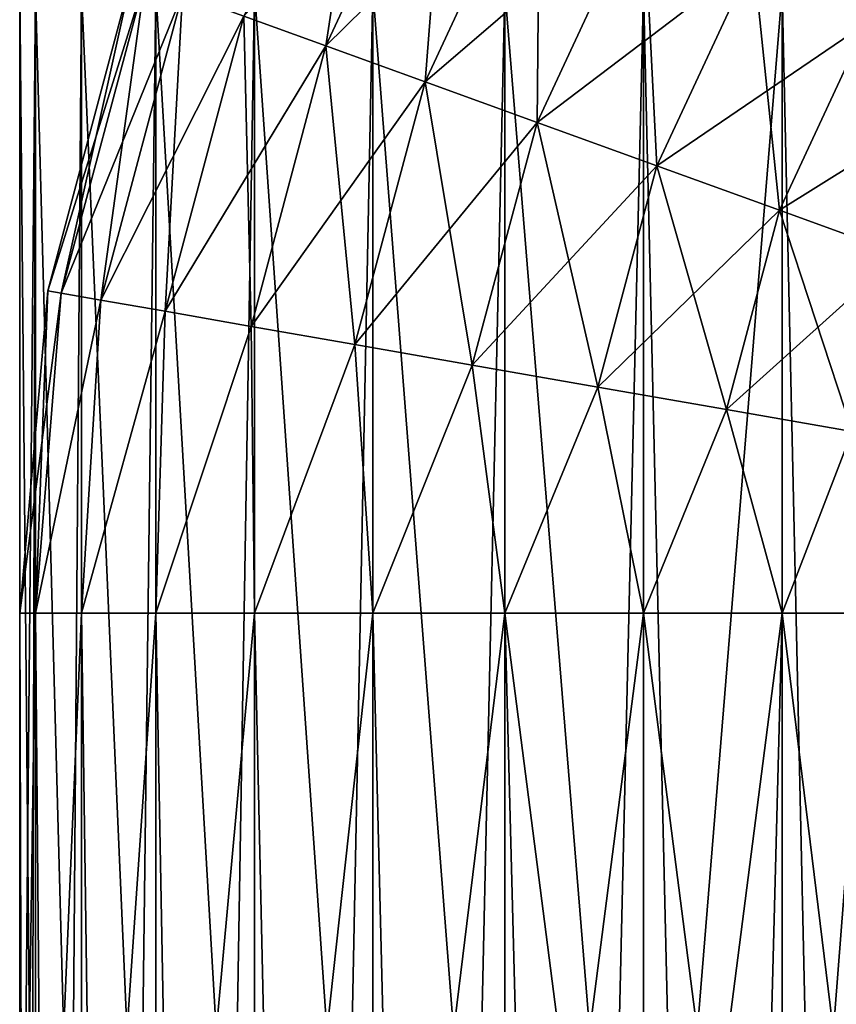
# Model space of a CAD drawing. Header units: inches. Extents: x -4.64 to 4.64, y -1.42 to 0.49.
# Tile 354 of 608: x 1.873 to 1.9502, y -0.778 to -0.6848. Entities that reach past the tile are written whole.
import ezdxf

# ---------------------------------------------------------------- set-up
doc = ezdxf.new("R2010")
doc.units = ezdxf.units.IN
doc.header["$LTSCALE"] = 65.185185
doc.header["$MEASUREMENT"] = 0
for name, color, linetype in [('675', 7, 'CONTINUOUS'), ('676', 7, 'CONTINUOUS'), ('683', 7, 'CONTINUOUS'), ('684', 7, 'CONTINUOUS'), ('726', 7, 'CONTINUOUS'), ('727', 7, 'CONTINUOUS')]:
    doc.layers.add(name, color=color, linetype=linetype)

msp = doc.modelspace()

# ---------------------------------------------------------------- linework, layer by layer
at = {"layer": '675', "color": 7, "linetype": 'CONTINUOUS', "true_color": 0xa2afbf}
for points in [[(1.873, -0.843, 8.41521), (1.874479, -0.843, 8.428339), (1.873, -0.682, 8.41521), (1.873, -0.843, 8.41521)], [(1.873, -0.682, 8.41521), (1.874479, -0.843, 8.428339), (1.874479, -0.682, 8.428339), (1.873, -0.682, 8.41521)], [(1.874479, -0.843, 8.428339), (1.878843, -0.843, 8.440809), (1.874479, -0.682, 8.428339), (1.874479, -0.843, 8.428339)], [(1.874479, -0.682, 8.428339), (1.878843, -0.843, 8.440809), (1.878843, -0.682, 8.440809), (1.874479, -0.682, 8.428339)], [(1.878843, -0.843, 8.440809), (1.885872, -0.843, 8.451996), (1.878843, -0.682, 8.440809), (1.878843, -0.843, 8.440809)], [(1.878843, -0.682, 8.440809), (1.885872, -0.843, 8.451996), (1.885872, -0.682, 8.451996), (1.878843, -0.682, 8.440809)], [(1.885872, -0.843, 8.451996), (1.895214, -0.843, 8.461338), (1.885872, -0.682, 8.451996), (1.885872, -0.843, 8.451996)], [(1.885872, -0.682, 8.451996), (1.895214, -0.843, 8.461338), (1.895214, -0.682, 8.461338), (1.885872, -0.682, 8.451996)], [(1.895214, -0.843, 8.461338), (1.906401, -0.843, 8.468367), (1.895214, -0.682, 8.461338), (1.895214, -0.843, 8.461338)], [(1.895214, -0.682, 8.461338), (1.906401, -0.843, 8.468367), (1.906401, -0.682, 8.468367), (1.895214, -0.682, 8.461338)], [(1.906401, -0.843, 8.468367), (1.918871, -0.843, 8.472731), (1.906401, -0.682, 8.468367), (1.906401, -0.843, 8.468367)], [(1.906401, -0.682, 8.468367), (1.918871, -0.843, 8.472731), (1.918871, -0.682, 8.472731), (1.906401, -0.682, 8.468367)], [(1.918871, -0.843, 8.472731), (1.932, -0.843, 8.47421), (1.918871, -0.682, 8.472731), (1.918871, -0.843, 8.472731)], [(1.918871, -0.682, 8.472731), (1.932, -0.843, 8.47421), (1.932, -0.682, 8.47421), (1.918871, -0.682, 8.472731)], [(1.932, -0.682, 8.47421), (1.932, -0.843, 8.47421), (1.945129, -1.243, 8.472731), (1.932, -0.682, 8.47421)], [(1.945129, -0.682, 8.472731), (1.932, -0.682, 8.47421), (1.945129, -1.243, 8.472731), (1.945129, -0.682, 8.472731)], [(1.957599, -0.682, 8.468367), (1.945129, -0.682, 8.472731), (1.957599, -1.243, 8.468367), (1.957599, -0.682, 8.468367)], [(1.957599, -1.243, 8.468367), (1.945129, -0.682, 8.472731), (1.945129, -1.243, 8.472731), (1.957599, -1.243, 8.468367)]]:
    msp.add_3dface(points, dxfattribs=at)
at = {"layer": '676', "color": 7, "linetype": 'CONTINUOUS', "true_color": 0xa2afbf}
for points in [[(1.873, -0.843, 8.41521), (1.873, -0.682, 8.41521), (1.874479, -0.682, 8.402081), (1.873, -0.843, 8.41521)], [(1.873, -0.843, 8.41521), (1.874479, -0.682, 8.402081), (1.873, -1.243, 8.41521), (1.873, -0.843, 8.41521)], [(1.873, -1.243, 8.41521), (1.874479, -0.682, 8.402081), (1.874479, -1.243, 8.402081), (1.873, -1.243, 8.41521)], [(1.874479, -0.682, 8.402081), (1.878843, -0.682, 8.389611), (1.874479, -1.243, 8.402081), (1.874479, -0.682, 8.402081)], [(1.874479, -1.243, 8.402081), (1.878843, -0.682, 8.389611), (1.878843, -1.243, 8.389611), (1.874479, -1.243, 8.402081)], [(1.878843, -0.682, 8.389611), (1.885872, -0.682, 8.378424), (1.878843, -1.243, 8.389611), (1.878843, -0.682, 8.389611)], [(1.878843, -1.243, 8.389611), (1.885872, -0.682, 8.378424), (1.885872, -1.243, 8.378424), (1.878843, -1.243, 8.389611)], [(1.885872, -0.682, 8.378424), (1.895214, -0.682, 8.369082), (1.885872, -1.243, 8.378424), (1.885872, -0.682, 8.378424)], [(1.885872, -1.243, 8.378424), (1.895214, -0.682, 8.369082), (1.895214, -1.243, 8.369082), (1.885872, -1.243, 8.378424)], [(1.895214, -0.682, 8.369082), (1.906401, -0.682, 8.362053), (1.895214, -1.243, 8.369082), (1.895214, -0.682, 8.369082)], [(1.895214, -1.243, 8.369082), (1.906401, -0.682, 8.362053), (1.906401, -1.243, 8.362053), (1.895214, -1.243, 8.369082)], [(1.906401, -0.682, 8.362053), (1.918871, -0.682, 8.357689), (1.906401, -1.243, 8.362053), (1.906401, -0.682, 8.362053)], [(1.906401, -1.243, 8.362053), (1.918871, -0.682, 8.357689), (1.918871, -1.243, 8.357689), (1.906401, -1.243, 8.362053)], [(1.932, -0.682, 8.35621), (1.932, -0.843, 8.35621), (1.918871, -1.243, 8.357689), (1.932, -0.682, 8.35621)], [(1.918871, -0.682, 8.357689), (1.932, -0.682, 8.35621), (1.918871, -1.243, 8.357689), (1.918871, -0.682, 8.357689)], [(1.945129, -0.843, 8.357689), (1.932, -0.843, 8.35621), (1.945129, -0.682, 8.357689), (1.945129, -0.843, 8.357689)], [(1.945129, -0.682, 8.357689), (1.932, -0.843, 8.35621), (1.932, -0.682, 8.35621), (1.945129, -0.682, 8.357689)], [(1.957599, -0.843, 8.362053), (1.945129, -0.843, 8.357689), (1.957599, -0.682, 8.362053), (1.957599, -0.843, 8.362053)], [(1.957599, -0.682, 8.362053), (1.945129, -0.843, 8.357689), (1.945129, -0.682, 8.357689), (1.957599, -0.682, 8.362053)]]:
    msp.add_3dface(points, dxfattribs=at)
at = {"layer": '683', "color": 7, "linetype": 'CONTINUOUS', "true_color": 0xa2afbf}
for points in [[(1.873, -0.741, -8.41521), (1.874479, -0.741, -8.428339), (1.873, -0.843, -8.41521), (1.873, -0.741, -8.41521)], [(1.873, -0.843, -8.41521), (1.874479, -0.741, -8.428339), (1.874479, -0.843, -8.428339), (1.873, -0.843, -8.41521)], [(1.874479, -0.741, -8.428339), (1.878843, -0.741, -8.440809), (1.874479, -0.843, -8.428339), (1.874479, -0.741, -8.428339)], [(1.874479, -0.843, -8.428339), (1.878843, -0.741, -8.440809), (1.878843, -0.843, -8.440809), (1.874479, -0.843, -8.428339)], [(1.878843, -0.741, -8.440809), (1.885872, -0.741, -8.451996), (1.878843, -0.843, -8.440809), (1.878843, -0.741, -8.440809)], [(1.878843, -0.843, -8.440809), (1.885872, -0.741, -8.451996), (1.885872, -0.843, -8.451996), (1.878843, -0.843, -8.440809)], [(1.885872, -0.741, -8.451996), (1.895214, -0.741, -8.461338), (1.885872, -0.843, -8.451996), (1.885872, -0.741, -8.451996)], [(1.885872, -0.843, -8.451996), (1.895214, -0.741, -8.461338), (1.895214, -0.843, -8.461338), (1.885872, -0.843, -8.451996)], [(1.895214, -0.741, -8.461338), (1.906401, -0.741, -8.468367), (1.895214, -0.843, -8.461338), (1.895214, -0.741, -8.461338)], [(1.895214, -0.843, -8.461338), (1.906401, -0.741, -8.468367), (1.906401, -0.843, -8.468367), (1.895214, -0.843, -8.461338)], [(1.906401, -0.741, -8.468367), (1.918871, -0.741, -8.472731), (1.906401, -0.843, -8.468367), (1.906401, -0.741, -8.468367)], [(1.906401, -0.843, -8.468367), (1.918871, -0.741, -8.472731), (1.918871, -0.843, -8.472731), (1.906401, -0.843, -8.468367)], [(1.918871, -0.741, -8.472731), (1.932, -0.741, -8.47421), (1.918871, -0.843, -8.472731), (1.918871, -0.741, -8.472731)], [(1.918871, -0.843, -8.472731), (1.932, -0.741, -8.47421), (1.932, -0.843, -8.47421), (1.918871, -0.843, -8.472731)], [(1.945129, -1.243, -8.472731), (1.932, -1.243, -8.47421), (1.945129, -0.741, -8.472731), (1.945129, -1.243, -8.472731)], [(1.945129, -0.741, -8.472731), (1.932, -1.243, -8.47421), (1.932, -0.843, -8.47421), (1.945129, -0.741, -8.472731)], [(1.932, -0.741, -8.47421), (1.945129, -0.741, -8.472731), (1.932, -0.843, -8.47421), (1.932, -0.741, -8.47421)], [(1.957599, -1.243, -8.468367), (1.945129, -1.243, -8.472731), (1.957599, -0.741, -8.468367), (1.957599, -1.243, -8.468367)], [(1.957599, -0.741, -8.468367), (1.945129, -1.243, -8.472731), (1.945129, -0.741, -8.472731), (1.957599, -0.741, -8.468367)]]:
    msp.add_3dface(points, dxfattribs=at)
at = {"layer": '684', "color": 7, "linetype": 'CONTINUOUS', "true_color": 0xa2afbf}
for points in [[(1.874479, -1.243, -8.402081), (1.873, -0.741, -8.41521), (1.873, -0.843, -8.41521), (1.874479, -1.243, -8.402081)], [(1.873, -0.741, -8.41521), (1.874479, -1.243, -8.402081), (1.874479, -0.741, -8.402081), (1.873, -0.741, -8.41521)], [(1.874479, -1.243, -8.402081), (1.878843, -1.243, -8.389611), (1.874479, -0.741, -8.402081), (1.874479, -1.243, -8.402081)], [(1.874479, -0.741, -8.402081), (1.878843, -1.243, -8.389611), (1.878843, -0.741, -8.389611), (1.874479, -0.741, -8.402081)], [(1.878843, -1.243, -8.389611), (1.885872, -1.243, -8.378424), (1.878843, -0.741, -8.389611), (1.878843, -1.243, -8.389611)], [(1.878843, -0.741, -8.389611), (1.885872, -1.243, -8.378424), (1.885872, -0.741, -8.378424), (1.878843, -0.741, -8.389611)], [(1.885872, -1.243, -8.378424), (1.895214, -1.243, -8.369082), (1.885872, -0.741, -8.378424), (1.885872, -1.243, -8.378424)], [(1.885872, -0.741, -8.378424), (1.895214, -1.243, -8.369082), (1.895214, -0.741, -8.369082), (1.885872, -0.741, -8.378424)], [(1.895214, -1.243, -8.369082), (1.906401, -1.243, -8.362053), (1.895214, -0.741, -8.369082), (1.895214, -1.243, -8.369082)], [(1.895214, -0.741, -8.369082), (1.906401, -1.243, -8.362053), (1.906401, -0.741, -8.362053), (1.895214, -0.741, -8.369082)], [(1.906401, -1.243, -8.362053), (1.918871, -1.243, -8.357689), (1.906401, -0.741, -8.362053), (1.906401, -1.243, -8.362053)], [(1.906401, -0.741, -8.362053), (1.918871, -1.243, -8.357689), (1.918871, -0.741, -8.357689), (1.906401, -0.741, -8.362053)], [(1.918871, -1.243, -8.357689), (1.932, -1.243, -8.35621), (1.918871, -0.741, -8.357689), (1.918871, -1.243, -8.357689)], [(1.932, -1.243, -8.35621), (1.932, -0.843, -8.35621), (1.918871, -0.741, -8.357689), (1.932, -1.243, -8.35621)], [(1.918871, -0.741, -8.357689), (1.932, -0.843, -8.35621), (1.932, -0.741, -8.35621), (1.918871, -0.741, -8.357689)], [(1.932, -0.843, -8.35621), (1.945129, -0.843, -8.357689), (1.932, -0.741, -8.35621), (1.932, -0.843, -8.35621)], [(1.932, -0.741, -8.35621), (1.945129, -0.843, -8.357689), (1.945129, -0.741, -8.357689), (1.932, -0.741, -8.35621)], [(1.945129, -0.843, -8.357689), (1.957599, -0.843, -8.362053), (1.945129, -0.741, -8.357689), (1.945129, -0.843, -8.357689)], [(1.945129, -0.741, -8.357689), (1.957599, -0.843, -8.362053), (1.957599, -0.741, -8.362053), (1.945129, -0.741, -8.357689)]]:
    msp.add_3dface(points, dxfattribs=at)
at = {"layer": '726', "color": 7, "linetype": 'CONTINUOUS', "true_color": 0xa2afbf}
for points in [[(1.894204, -0.684479, -8.449889), (1.913551, -0.66238, -8.459056), (1.901962, -0.687294, -8.459056), (1.894204, -0.684479, -8.449889)], [(1.913551, -0.66238, -8.459056), (1.922197, -0.667362, -8.466305), (1.901962, -0.687294, -8.459056), (1.913551, -0.66238, -8.459056)], [(1.901962, -0.687294, -8.459056), (1.922197, -0.667362, -8.466305), (1.911343, -0.690697, -8.466305), (1.901962, -0.687294, -8.459056)], [(1.922197, -0.667362, -8.466305), (1.93196, -0.672987, -8.471322), (1.911343, -0.690697, -8.466305), (1.922197, -0.667362, -8.466305)], [(1.942414, -0.67901, -8.473887), (1.964281, -0.669175, -8.473887), (1.953101, -0.685168, -8.473887), (1.942414, -0.67901, -8.473887)], [(1.911343, -0.690697, -8.466305), (1.93196, -0.672987, -8.471322), (1.921935, -0.69454, -8.471322), (1.911343, -0.690697, -8.466305)], [(1.93196, -0.672987, -8.471322), (1.942414, -0.67901, -8.473887), (1.921935, -0.69454, -8.471322), (1.93196, -0.672987, -8.471322)], [(1.921935, -0.69454, -8.471322), (1.942414, -0.67901, -8.473887), (1.933277, -0.698655, -8.473887), (1.921935, -0.69454, -8.471322)], [(1.942414, -0.67901, -8.473887), (1.953101, -0.685168, -8.473887), (1.933277, -0.698655, -8.473887), (1.942414, -0.67901, -8.473887)], [(1.883611, -0.680637, -8.41521), (1.884823, -0.681076, -8.427477), (1.875652, -0.710477, -8.41521), (1.883611, -0.680637, -8.41521)], [(1.875652, -0.710477, -8.41521), (1.884823, -0.681076, -8.427477), (1.876922, -0.7107, -8.427477), (1.875652, -0.710477, -8.41521)], [(1.884823, -0.681076, -8.427477), (1.888406, -0.682376, -8.439207), (1.876922, -0.7107, -8.427477), (1.884823, -0.681076, -8.427477)], [(1.876922, -0.7107, -8.427477), (1.888406, -0.682376, -8.439207), (1.880676, -0.711357, -8.439207), (1.876922, -0.7107, -8.427477)], [(1.888406, -0.682376, -8.439207), (1.894204, -0.684479, -8.449889), (1.880676, -0.711357, -8.439207), (1.888406, -0.682376, -8.439207)], [(1.880676, -0.711357, -8.439207), (1.894204, -0.684479, -8.449889), (1.886751, -0.71242, -8.449889), (1.880676, -0.711357, -8.439207)], [(1.894204, -0.684479, -8.449889), (1.901962, -0.687294, -8.459056), (1.886751, -0.71242, -8.449889), (1.894204, -0.684479, -8.449889)], [(1.933277, -0.698655, -8.473887), (1.953101, -0.685168, -8.473887), (1.944872, -0.702861, -8.473887), (1.933277, -0.698655, -8.473887)], [(1.953101, -0.685168, -8.473887), (1.963555, -0.691191, -8.471322), (1.944872, -0.702861, -8.473887), (1.953101, -0.685168, -8.473887)], [(1.886751, -0.71242, -8.449889), (1.901962, -0.687294, -8.459056), (1.89488, -0.713844, -8.459056), (1.886751, -0.71242, -8.449889)], [(1.901962, -0.687294, -8.459056), (1.911343, -0.690697, -8.466305), (1.89488, -0.713844, -8.459056), (1.901962, -0.687294, -8.459056)], [(1.89488, -0.713844, -8.459056), (1.911343, -0.690697, -8.466305), (1.90471, -0.715564, -8.466305), (1.89488, -0.713844, -8.459056)], [(1.911343, -0.690697, -8.466305), (1.921935, -0.69454, -8.471322), (1.90471, -0.715564, -8.466305), (1.911343, -0.690697, -8.466305)], [(1.944872, -0.702861, -8.473887), (1.963555, -0.691191, -8.471322), (1.956213, -0.706976, -8.471322), (1.944872, -0.702861, -8.473887)], [(1.90471, -0.715564, -8.466305), (1.921935, -0.69454, -8.471322), (1.915809, -0.717507, -8.471322), (1.90471, -0.715564, -8.466305)], [(1.921935, -0.69454, -8.471322), (1.933277, -0.698655, -8.473887), (1.915809, -0.717507, -8.471322), (1.921935, -0.69454, -8.471322)], [(1.915809, -0.717507, -8.471322), (1.933277, -0.698655, -8.473887), (1.927693, -0.719588, -8.473887), (1.915809, -0.717507, -8.471322)], [(1.933277, -0.698655, -8.473887), (1.944872, -0.702861, -8.473887), (1.927693, -0.719588, -8.473887), (1.933277, -0.698655, -8.473887)], [(1.927693, -0.719588, -8.473887), (1.944872, -0.702861, -8.473887), (1.939843, -0.721715, -8.473887), (1.927693, -0.719588, -8.473887)], [(1.944872, -0.702861, -8.473887), (1.956213, -0.706976, -8.471322), (1.939843, -0.721715, -8.473887), (1.944872, -0.702861, -8.473887)], [(1.939843, -0.721715, -8.473887), (1.956213, -0.706976, -8.471322), (1.951727, -0.723796, -8.471322), (1.939843, -0.721715, -8.473887)], [(1.873, -0.741, -8.41521), (1.875652, -0.710477, -8.41521), (1.876922, -0.7107, -8.427477), (1.873, -0.741, -8.41521)], [(1.874479, -0.741, -8.428339), (1.873, -0.741, -8.41521), (1.876922, -0.7107, -8.427477), (1.874479, -0.741, -8.428339)], [(1.874479, -0.741, -8.428339), (1.876922, -0.7107, -8.427477), (1.880676, -0.711357, -8.439207), (1.874479, -0.741, -8.428339)], [(1.878843, -0.741, -8.440809), (1.874479, -0.741, -8.428339), (1.880676, -0.711357, -8.439207), (1.878843, -0.741, -8.440809)], [(1.878843, -0.741, -8.440809), (1.880676, -0.711357, -8.439207), (1.886751, -0.71242, -8.449889), (1.878843, -0.741, -8.440809)], [(1.885872, -0.741, -8.451996), (1.878843, -0.741, -8.440809), (1.886751, -0.71242, -8.449889), (1.885872, -0.741, -8.451996)], [(1.885872, -0.741, -8.451996), (1.886751, -0.71242, -8.449889), (1.89488, -0.713844, -8.459056), (1.885872, -0.741, -8.451996)], [(1.895214, -0.741, -8.461338), (1.885872, -0.741, -8.451996), (1.89488, -0.713844, -8.459056), (1.895214, -0.741, -8.461338)], [(1.895214, -0.741, -8.461338), (1.89488, -0.713844, -8.459056), (1.90471, -0.715564, -8.466305), (1.895214, -0.741, -8.461338)], [(1.906401, -0.741, -8.468367), (1.895214, -0.741, -8.461338), (1.90471, -0.715564, -8.466305), (1.906401, -0.741, -8.468367)], [(1.906401, -0.741, -8.468367), (1.90471, -0.715564, -8.466305), (1.915809, -0.717507, -8.471322), (1.906401, -0.741, -8.468367)], [(1.918871, -0.741, -8.472731), (1.906401, -0.741, -8.468367), (1.915809, -0.717507, -8.471322), (1.918871, -0.741, -8.472731)], [(1.918871, -0.741, -8.472731), (1.915809, -0.717507, -8.471322), (1.927693, -0.719588, -8.473887), (1.918871, -0.741, -8.472731)], [(1.932, -0.741, -8.47421), (1.918871, -0.741, -8.472731), (1.927693, -0.719588, -8.473887), (1.932, -0.741, -8.47421)], [(1.932, -0.741, -8.47421), (1.927693, -0.719588, -8.473887), (1.939843, -0.721715, -8.473887), (1.932, -0.741, -8.47421)], [(1.945129, -0.741, -8.472731), (1.932, -0.741, -8.47421), (1.939843, -0.721715, -8.473887), (1.945129, -0.741, -8.472731)], [(1.945129, -0.741, -8.472731), (1.939843, -0.721715, -8.473887), (1.951727, -0.723796, -8.471322), (1.945129, -0.741, -8.472731)], [(1.957599, -0.741, -8.468367), (1.945129, -0.741, -8.472731), (1.951727, -0.723796, -8.471322), (1.957599, -0.741, -8.468367)]]:
    msp.add_3dface(points, dxfattribs=at)
at = {"layer": '727', "color": 7, "linetype": 'CONTINUOUS', "true_color": 0xa2afbf}
for points in [[(1.901962, -0.687294, -8.371364), (1.9064, -0.658259, -8.380531), (1.894204, -0.684479, -8.380531), (1.901962, -0.687294, -8.371364)], [(1.913551, -0.66238, -8.371364), (1.9064, -0.658259, -8.380531), (1.901962, -0.687294, -8.371364), (1.913551, -0.66238, -8.371364)], [(1.953101, -0.685168, -8.356533), (1.954827, -0.661253, -8.356533), (1.942414, -0.67901, -8.356533), (1.953101, -0.685168, -8.356533)], [(1.911343, -0.690697, -8.364115), (1.913551, -0.66238, -8.371364), (1.901962, -0.687294, -8.371364), (1.911343, -0.690697, -8.364115)], [(1.922197, -0.667362, -8.364115), (1.913551, -0.66238, -8.371364), (1.911343, -0.690697, -8.364115), (1.922197, -0.667362, -8.364115)], [(1.921935, -0.69454, -8.359098), (1.922197, -0.667362, -8.364115), (1.911343, -0.690697, -8.364115), (1.921935, -0.69454, -8.359098)], [(1.93196, -0.672987, -8.359098), (1.922197, -0.667362, -8.364115), (1.921935, -0.69454, -8.359098), (1.93196, -0.672987, -8.359098)], [(1.933277, -0.698655, -8.356533), (1.93196, -0.672987, -8.359098), (1.921935, -0.69454, -8.359098), (1.933277, -0.698655, -8.356533)], [(1.942414, -0.67901, -8.356533), (1.93196, -0.672987, -8.359098), (1.933277, -0.698655, -8.356533), (1.942414, -0.67901, -8.356533)], [(1.944872, -0.702861, -8.356533), (1.942414, -0.67901, -8.356533), (1.933277, -0.698655, -8.356533), (1.944872, -0.702861, -8.356533)], [(1.953101, -0.685168, -8.356533), (1.942414, -0.67901, -8.356533), (1.944872, -0.702861, -8.356533), (1.953101, -0.685168, -8.356533)], [(1.883611, -0.680637, -8.41521), (1.875652, -0.710477, -8.41521), (1.876922, -0.7107, -8.402943), (1.883611, -0.680637, -8.41521)], [(1.884823, -0.681076, -8.402943), (1.883611, -0.680637, -8.41521), (1.876922, -0.7107, -8.402943), (1.884823, -0.681076, -8.402943)], [(1.880676, -0.711357, -8.391213), (1.884823, -0.681076, -8.402943), (1.876922, -0.7107, -8.402943), (1.880676, -0.711357, -8.391213)], [(1.888406, -0.682376, -8.391213), (1.884823, -0.681076, -8.402943), (1.880676, -0.711357, -8.391213), (1.888406, -0.682376, -8.391213)], [(1.886751, -0.71242, -8.380531), (1.888406, -0.682376, -8.391213), (1.880676, -0.711357, -8.391213), (1.886751, -0.71242, -8.380531)], [(1.894204, -0.684479, -8.380531), (1.888406, -0.682376, -8.391213), (1.886751, -0.71242, -8.380531), (1.894204, -0.684479, -8.380531)], [(1.89488, -0.713844, -8.371364), (1.894204, -0.684479, -8.380531), (1.886751, -0.71242, -8.380531), (1.89488, -0.713844, -8.371364)], [(1.901962, -0.687294, -8.371364), (1.894204, -0.684479, -8.380531), (1.89488, -0.713844, -8.371364), (1.901962, -0.687294, -8.371364)], [(1.956213, -0.706976, -8.359098), (1.953101, -0.685168, -8.356533), (1.944872, -0.702861, -8.356533), (1.956213, -0.706976, -8.359098)], [(1.90471, -0.715564, -8.364115), (1.901962, -0.687294, -8.371364), (1.89488, -0.713844, -8.371364), (1.90471, -0.715564, -8.364115)], [(1.911343, -0.690697, -8.364115), (1.901962, -0.687294, -8.371364), (1.90471, -0.715564, -8.364115), (1.911343, -0.690697, -8.364115)], [(1.915809, -0.717507, -8.359098), (1.911343, -0.690697, -8.364115), (1.90471, -0.715564, -8.364115), (1.915809, -0.717507, -8.359098)], [(1.921935, -0.69454, -8.359098), (1.911343, -0.690697, -8.364115), (1.915809, -0.717507, -8.359098), (1.921935, -0.69454, -8.359098)], [(1.927693, -0.719588, -8.356533), (1.921935, -0.69454, -8.359098), (1.915809, -0.717507, -8.359098), (1.927693, -0.719588, -8.356533)], [(1.933277, -0.698655, -8.356533), (1.921935, -0.69454, -8.359098), (1.927693, -0.719588, -8.356533), (1.933277, -0.698655, -8.356533)], [(1.939843, -0.721715, -8.356533), (1.933277, -0.698655, -8.356533), (1.927693, -0.719588, -8.356533), (1.939843, -0.721715, -8.356533)], [(1.944872, -0.702861, -8.356533), (1.933277, -0.698655, -8.356533), (1.939843, -0.721715, -8.356533), (1.944872, -0.702861, -8.356533)], [(1.951727, -0.723796, -8.359098), (1.944872, -0.702861, -8.356533), (1.939843, -0.721715, -8.356533), (1.951727, -0.723796, -8.359098)], [(1.956213, -0.706976, -8.359098), (1.944872, -0.702861, -8.356533), (1.951727, -0.723796, -8.359098), (1.956213, -0.706976, -8.359098)], [(1.873, -0.741, -8.41521), (1.874479, -0.741, -8.402081), (1.875652, -0.710477, -8.41521), (1.873, -0.741, -8.41521)], [(1.875652, -0.710477, -8.41521), (1.874479, -0.741, -8.402081), (1.876922, -0.7107, -8.402943), (1.875652, -0.710477, -8.41521)], [(1.874479, -0.741, -8.402081), (1.880676, -0.711357, -8.391213), (1.876922, -0.7107, -8.402943), (1.874479, -0.741, -8.402081)], [(1.874479, -0.741, -8.402081), (1.878843, -0.741, -8.389611), (1.880676, -0.711357, -8.391213), (1.874479, -0.741, -8.402081)], [(1.878843, -0.741, -8.389611), (1.886751, -0.71242, -8.380531), (1.880676, -0.711357, -8.391213), (1.878843, -0.741, -8.389611)], [(1.878843, -0.741, -8.389611), (1.885872, -0.741, -8.378424), (1.886751, -0.71242, -8.380531), (1.878843, -0.741, -8.389611)], [(1.885872, -0.741, -8.378424), (1.89488, -0.713844, -8.371364), (1.886751, -0.71242, -8.380531), (1.885872, -0.741, -8.378424)], [(1.885872, -0.741, -8.378424), (1.895214, -0.741, -8.369082), (1.89488, -0.713844, -8.371364), (1.885872, -0.741, -8.378424)], [(1.895214, -0.741, -8.369082), (1.90471, -0.715564, -8.364115), (1.89488, -0.713844, -8.371364), (1.895214, -0.741, -8.369082)], [(1.895214, -0.741, -8.369082), (1.906401, -0.741, -8.362053), (1.90471, -0.715564, -8.364115), (1.895214, -0.741, -8.369082)], [(1.906401, -0.741, -8.362053), (1.915809, -0.717507, -8.359098), (1.90471, -0.715564, -8.364115), (1.906401, -0.741, -8.362053)], [(1.906401, -0.741, -8.362053), (1.918871, -0.741, -8.357689), (1.915809, -0.717507, -8.359098), (1.906401, -0.741, -8.362053)], [(1.918871, -0.741, -8.357689), (1.927693, -0.719588, -8.356533), (1.915809, -0.717507, -8.359098), (1.918871, -0.741, -8.357689)], [(1.918871, -0.741, -8.357689), (1.932, -0.741, -8.35621), (1.927693, -0.719588, -8.356533), (1.918871, -0.741, -8.357689)], [(1.932, -0.741, -8.35621), (1.939843, -0.721715, -8.356533), (1.927693, -0.719588, -8.356533), (1.932, -0.741, -8.35621)], [(1.932, -0.741, -8.35621), (1.945129, -0.741, -8.357689), (1.939843, -0.721715, -8.356533), (1.932, -0.741, -8.35621)], [(1.945129, -0.741, -8.357689), (1.951727, -0.723796, -8.359098), (1.939843, -0.721715, -8.356533), (1.945129, -0.741, -8.357689)], [(1.945129, -0.741, -8.357689), (1.957599, -0.741, -8.362053), (1.951727, -0.723796, -8.359098), (1.945129, -0.741, -8.357689)]]:
    msp.add_3dface(points, dxfattribs=at)

doc.saveas('drawing.dxf')
